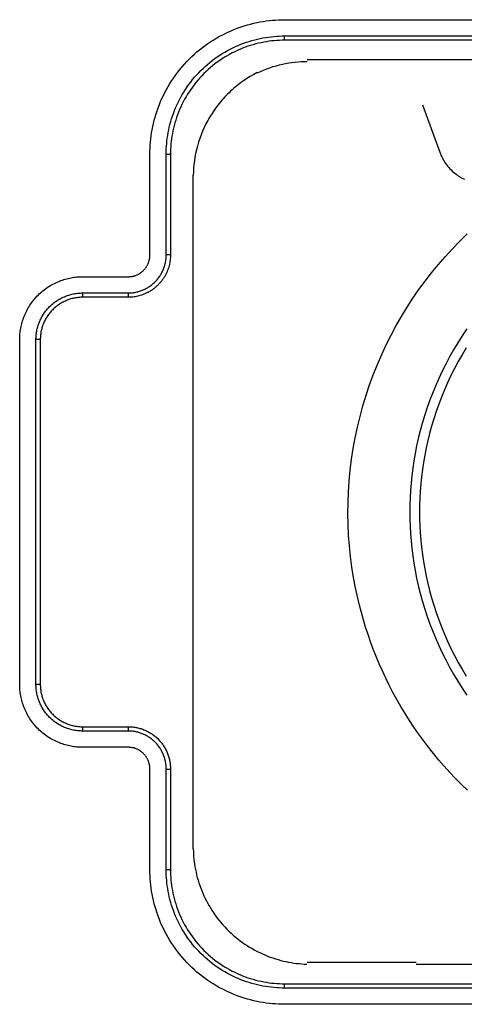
# Model space of a CAD drawing. Header units: millimetres. Extents: x -2637 to -1637, y 678 to 1678.
# Tile 292 of 348: x -2016 to -2002, y 1413 to 1443. Entities that reach past the tile are written whole.
import ezdxf

# ---------------------------------------------------------------- set-up
doc = ezdxf.new("R2010")
doc.units = ezdxf.units.MM
doc.layers.add('Make2D$B.SHOW mini', color=7, linetype='Continuous', true_color=0x000000)

msp = doc.modelspace()

# ---------------------------------------------------------------- linework, layer by layer
at = {"layer": 'Make2D$B.SHOW mini', "color": 18, "lineweight": -3, "true_color": 0x000000}
for points in [[(-2011.85, 1439.156), (-2011.849, 1439.248), (-2011.846, 1439.34), (-2011.841, 1439.433), (-2011.833, 1439.527), (-2011.824, 1439.622), (-2011.812, 1439.717), (-2011.798, 1439.812), (-2011.781, 1439.908), (-2011.762, 1440.004), (-2011.741, 1440.1), (-2011.717, 1440.197), (-2011.69, 1440.293), (-2011.662, 1440.39), (-2011.63, 1440.486), (-2011.596, 1440.582), (-2011.56, 1440.677), (-2011.521, 1440.772), (-2011.479, 1440.867), (-2011.435, 1440.961), (-2011.388, 1441.054), (-2011.339, 1441.147), (-2011.287, 1441.238), (-2011.233, 1441.328), (-2011.176, 1441.417), (-2011.117, 1441.505), (-2011.056, 1441.592), (-2010.992, 1441.677), (-2010.926, 1441.761), (-2010.857, 1441.843), (-2010.787, 1441.923), (-2010.714, 1442.002), (-2010.64, 1442.078), (-2010.563, 1442.153), (-2010.484, 1442.226), (-2010.404, 1442.296), (-2010.322, 1442.364), (-2010.238, 1442.431), (-2010.153, 1442.494), (-2010.067, 1442.556), (-2009.979, 1442.615), (-2009.89, 1442.672), (-2009.799, 1442.726), (-2009.708, 1442.778), (-2009.615, 1442.827), (-2009.522, 1442.874), (-2009.428, 1442.918), (-2009.334, 1442.96), (-2009.239, 1442.999), (-2009.143, 1443.035), (-2009.047, 1443.069), (-2008.951, 1443.1), (-2008.854, 1443.129), (-2008.758, 1443.156), (-2008.662, 1443.179), (-2008.565, 1443.201), (-2008.469, 1443.22), (-2008.373, 1443.236), (-2008.278, 1443.251), (-2008.183, 1443.262), (-2008.089, 1443.272), (-2007.995, 1443.279), (-2007.902, 1443.285), (-2007.809, 1443.288), (-2007.717, 1443.289)], [(-2007.717, 1443.289), (-1980.217, 1443.289)], [(-2011.35, 1439.156), (-2011.349, 1439.237), (-2011.346, 1439.318), (-2011.342, 1439.4), (-2011.335, 1439.482), (-2011.327, 1439.565), (-2011.316, 1439.649), (-2011.304, 1439.733), (-2011.289, 1439.817), (-2011.273, 1439.902), (-2011.254, 1439.986), (-2011.233, 1440.071), (-2011.21, 1440.156), (-2011.184, 1440.24), (-2011.157, 1440.325), (-2011.127, 1440.409), (-2011.095, 1440.493), (-2011.061, 1440.577), (-2011.024, 1440.66), (-2010.985, 1440.743), (-2010.944, 1440.825), (-2010.901, 1440.906), (-2010.855, 1440.986), (-2010.808, 1441.066), (-2010.758, 1441.144), (-2010.706, 1441.221), (-2010.652, 1441.297), (-2010.596, 1441.372), (-2010.538, 1441.446), (-2010.478, 1441.518), (-2010.416, 1441.588), (-2010.352, 1441.657), (-2010.286, 1441.725), (-2010.219, 1441.79), (-2010.15, 1441.854), (-2010.079, 1441.916), (-2010.007, 1441.976), (-2009.933, 1442.034), (-2009.859, 1442.091), (-2009.782, 1442.145), (-2009.705, 1442.197), (-2009.627, 1442.247), (-2009.547, 1442.294), (-2009.467, 1442.34), (-2009.386, 1442.383), (-2009.304, 1442.424), (-2009.221, 1442.463), (-2009.138, 1442.499), (-2009.054, 1442.534), (-2008.97, 1442.566), (-2008.886, 1442.596), (-2008.802, 1442.623), (-2008.717, 1442.649), (-2008.632, 1442.672), (-2008.547, 1442.693), (-2008.463, 1442.712), (-2008.378, 1442.728), (-2008.294, 1442.743), (-2008.21, 1442.755), (-2008.127, 1442.766), (-2008.044, 1442.774), (-2007.961, 1442.781), (-2007.879, 1442.785), (-2007.798, 1442.788), (-2007.717, 1442.789)], [(-2007.717, 1442.656), (-2007.717, 1442.789)], [(-2007.717, 1442.789), (-1980.217, 1442.789)], [(-2007.717, 1442.656), (-2007.795, 1442.655), (-2007.873, 1442.653), (-2007.952, 1442.648), (-2008.032, 1442.642), (-2008.112, 1442.634), (-2008.192, 1442.624), (-2008.273, 1442.612), (-2008.354, 1442.598), (-2008.435, 1442.582), (-2008.517, 1442.563), (-2008.599, 1442.543), (-2008.68, 1442.521), (-2008.762, 1442.496), (-2008.843, 1442.47), (-2008.925, 1442.441), (-2009.006, 1442.41), (-2009.086, 1442.377), (-2009.166, 1442.342), (-2009.246, 1442.305), (-2009.325, 1442.265), (-2009.403, 1442.223), (-2009.48, 1442.179), (-2009.557, 1442.134), (-2009.632, 1442.085), (-2009.707, 1442.035), (-2009.78, 1441.983), (-2009.852, 1441.929), (-2009.923, 1441.873), (-2009.993, 1441.815), (-2010.061, 1441.756), (-2010.127, 1441.694), (-2010.192, 1441.631), (-2010.255, 1441.566), (-2010.317, 1441.5), (-2010.377, 1441.432), (-2010.435, 1441.362), (-2010.491, 1441.291), (-2010.545, 1441.219), (-2010.597, 1441.146), (-2010.647, 1441.071), (-2010.695, 1440.996), (-2010.741, 1440.919), (-2010.785, 1440.842), (-2010.826, 1440.764), (-2010.866, 1440.685), (-2010.903, 1440.605), (-2010.938, 1440.525), (-2010.972, 1440.444), (-2011.002, 1440.363), (-2011.031, 1440.282), (-2011.058, 1440.201), (-2011.082, 1440.119), (-2011.104, 1440.037), (-2011.125, 1439.956), (-2011.143, 1439.874), (-2011.159, 1439.793), (-2011.173, 1439.712), (-2011.185, 1439.631), (-2011.195, 1439.551), (-2011.203, 1439.471), (-2011.209, 1439.391), (-2011.214, 1439.312), (-2011.216, 1439.234), (-2011.217, 1439.156)], [(-1980.217, 1442.656), (-2007.717, 1442.656)], [(-2008.547, 1441.654), (-2008.452, 1441.698), (-2008.357, 1441.739), (-2008.261, 1441.778), (-2008.165, 1441.813), (-2008.068, 1441.845), (-2007.971, 1441.874), (-2007.874, 1441.9), (-2007.777, 1441.923), (-2007.68, 1441.943), (-2007.584, 1441.96), (-2007.488, 1441.974), (-2007.392, 1441.986), (-2007.297, 1441.995), (-2007.203, 1442.001), (-2007.11, 1442.005), (-2007.017, 1442.006)], [(-2006.917, 1442.056), (-2007.019, 1442.055)], [(-1981.017, 1442.056), (-2006.917, 1442.056)], [(-2008.552, 1441.664), (-2008.661, 1441.605), (-2008.77, 1441.543), (-2008.876, 1441.476), (-2008.929, 1441.442), (-2008.98, 1441.406), (-2009.032, 1441.369), (-2009.083, 1441.332), (-2009.133, 1441.293), (-2009.183, 1441.254), (-2009.231, 1441.214), (-2009.28, 1441.172), (-2009.327, 1441.13), (-2009.374, 1441.087), (-2009.42, 1441.044), (-2009.465, 1440.999), (-2009.51, 1440.954), (-2009.554, 1440.908), (-2009.596, 1440.861), (-2009.638, 1440.813), (-2009.68, 1440.765), (-2009.72, 1440.716), (-2009.759, 1440.666), (-2009.797, 1440.616), (-2009.835, 1440.565), (-2009.871, 1440.513), (-2009.907, 1440.461), (-2009.942, 1440.409), (-2010.008, 1440.302), (-2010.07, 1440.194), (-2010.128, 1440.084), (-2010.182, 1439.973), (-2010.232, 1439.861), (-2010.278, 1439.747), (-2010.319, 1439.634), (-2010.357, 1439.519), (-2010.39, 1439.405), (-2010.419, 1439.29), (-2010.445, 1439.176), (-2010.466, 1439.062), (-2010.483, 1438.949), (-2010.497, 1438.836), (-2010.507, 1438.724), (-2010.514, 1438.613), (-2010.517, 1438.503)], [(-2003.475, 1440.667), (-2002.947, 1439.215)], [(-2011.85, 1436.056), (-2011.85, 1439.156)], [(-2011.35, 1439.156), (-2011.217, 1439.156)], [(-2011.35, 1436.056), (-2011.35, 1439.156)], [(-2011.217, 1439.156), (-2011.217, 1436.056)], [(-2002.947, 1439.215), (-2002.928, 1439.167), (-2002.908, 1439.12), (-2002.887, 1439.074), (-2002.864, 1439.029), (-2002.84, 1438.986), (-2002.814, 1438.943), (-2002.787, 1438.901), (-2002.759, 1438.86), (-2002.729, 1438.819), (-2002.698, 1438.78), (-2002.665, 1438.742), (-2002.632, 1438.705), (-2002.597, 1438.669), (-2002.561, 1438.634), (-2002.524, 1438.6), (-2002.485, 1438.568), (-2002.446, 1438.537), (-2002.426, 1438.522), (-2002.405, 1438.507), (-2002.385, 1438.493), (-2002.364, 1438.479), (-2002.343, 1438.465), (-2002.321, 1438.452), (-2002.3, 1438.439), (-2002.278, 1438.427), (-2002.256, 1438.415), (-2002.234, 1438.404), (-2002.211, 1438.393), (-2002.189, 1438.382)], [(-2010.517, 1417.806), (-2010.517, 1438.506)], [(-2005.467, 1425.512), (-2005.535, 1425.826), (-2005.594, 1426.144), (-2005.645, 1426.465), (-2005.688, 1426.788), (-2005.721, 1427.115), (-2005.746, 1427.443), (-2005.761, 1427.774), (-2005.767, 1428.106), (-2005.764, 1428.439), (-2005.751, 1428.773), (-2005.729, 1429.107), (-2005.697, 1429.441), (-2005.656, 1429.775), (-2005.605, 1430.107), (-2005.544, 1430.439), (-2005.475, 1430.768), (-2005.395, 1431.096), (-2005.307, 1431.421), (-2005.209, 1431.743), (-2005.102, 1432.061), (-2004.987, 1432.376), (-2004.863, 1432.687), (-2004.73, 1432.994), (-2004.589, 1433.296), (-2004.44, 1433.593), (-2004.284, 1433.884), (-2004.12, 1434.17), (-2003.949, 1434.45), (-2003.771, 1434.724), (-2003.586, 1434.991), (-2003.395, 1435.252), (-2003.199, 1435.506), (-2002.995, 1435.754), (-2002.784, 1435.999), (-2002.565, 1436.239), (-2002.338, 1436.473), (-2002.103, 1436.703)], [(-2012.517, 1435.389), (-2012.502, 1435.389), (-2012.488, 1435.389), (-2012.472, 1435.39), (-2012.457, 1435.391), (-2012.442, 1435.393), (-2012.427, 1435.395), (-2012.411, 1435.397), (-2012.396, 1435.4), (-2012.38, 1435.403), (-2012.365, 1435.406), (-2012.349, 1435.41), (-2012.334, 1435.415), (-2012.318, 1435.419), (-2012.303, 1435.424), (-2012.287, 1435.43), (-2012.272, 1435.436), (-2012.256, 1435.442), (-2012.241, 1435.449), (-2012.226, 1435.456), (-2012.211, 1435.463), (-2012.196, 1435.471), (-2012.181, 1435.48), (-2012.167, 1435.488), (-2012.152, 1435.498), (-2012.138, 1435.507), (-2012.124, 1435.517), (-2012.11, 1435.527), (-2012.097, 1435.538), (-2012.083, 1435.549), (-2012.07, 1435.56), (-2012.058, 1435.572), (-2012.045, 1435.584), (-2012.033, 1435.597), (-2012.022, 1435.609), (-2012.01, 1435.622), (-2011.999, 1435.635), (-2011.989, 1435.649), (-2011.978, 1435.663), (-2011.968, 1435.677), (-2011.959, 1435.691), (-2011.95, 1435.705), (-2011.941, 1435.72), (-2011.932, 1435.735), (-2011.925, 1435.75), (-2011.917, 1435.765), (-2011.91, 1435.78), (-2011.903, 1435.795), (-2011.897, 1435.81), (-2011.891, 1435.826), (-2011.885, 1435.841), (-2011.88, 1435.857), (-2011.876, 1435.872), (-2011.872, 1435.888), (-2011.868, 1435.904), (-2011.864, 1435.919), (-2011.861, 1435.935), (-2011.858, 1435.95), (-2011.856, 1435.965), (-2011.854, 1435.981), (-2011.853, 1435.996), (-2011.852, 1436.011), (-2011.851, 1436.026), (-2011.85, 1436.041), (-2011.85, 1436.056)], [(-2012.517, 1434.889), (-2012.491, 1434.889), (-2012.465, 1434.89), (-2012.439, 1434.891), (-2012.412, 1434.894), (-2012.386, 1434.896), (-2012.359, 1434.9), (-2012.332, 1434.904), (-2012.305, 1434.908), (-2012.278, 1434.914), (-2012.251, 1434.92), (-2012.223, 1434.926), (-2012.196, 1434.934), (-2012.169, 1434.942), (-2012.142, 1434.951), (-2012.115, 1434.96), (-2012.088, 1434.971), (-2012.061, 1434.982), (-2012.034, 1434.994), (-2012.008, 1435.006), (-2011.981, 1435.019), (-2011.955, 1435.033), (-2011.929, 1435.048), (-2011.904, 1435.063), (-2011.879, 1435.079), (-2011.854, 1435.096), (-2011.829, 1435.113), (-2011.805, 1435.131), (-2011.782, 1435.15), (-2011.758, 1435.169), (-2011.736, 1435.189), (-2011.714, 1435.21), (-2011.692, 1435.231), (-2011.671, 1435.252), (-2011.65, 1435.274), (-2011.63, 1435.297), (-2011.611, 1435.32), (-2011.592, 1435.344), (-2011.574, 1435.368), (-2011.557, 1435.392), (-2011.54, 1435.417), (-2011.524, 1435.443), (-2011.509, 1435.468), (-2011.494, 1435.494), (-2011.48, 1435.52), (-2011.467, 1435.546), (-2011.455, 1435.573), (-2011.443, 1435.6), (-2011.432, 1435.626), (-2011.422, 1435.653), (-2011.412, 1435.68), (-2011.403, 1435.708), (-2011.395, 1435.735), (-2011.388, 1435.762), (-2011.381, 1435.789), (-2011.375, 1435.816), (-2011.37, 1435.844), (-2011.365, 1435.871), (-2011.361, 1435.898), (-2011.358, 1435.924), (-2011.355, 1435.951), (-2011.353, 1435.978), (-2011.351, 1436.004), (-2011.35, 1436.03), (-2011.35, 1436.056)], [(-2011.217, 1436.056), (-2011.218, 1436.016), (-2011.22, 1435.976), (-2011.223, 1435.935), (-2011.227, 1435.894), (-2011.233, 1435.852), (-2011.241, 1435.811), (-2011.249, 1435.769), (-2011.26, 1435.727), (-2011.271, 1435.685), (-2011.285, 1435.643), (-2011.299, 1435.601), (-2011.316, 1435.56), (-2011.334, 1435.519), (-2011.353, 1435.478), (-2011.363, 1435.458), (-2011.374, 1435.438), (-2011.385, 1435.418), (-2011.396, 1435.398), (-2011.408, 1435.378), (-2011.42, 1435.359), (-2011.433, 1435.339), (-2011.446, 1435.32), (-2011.459, 1435.301), (-2011.472, 1435.283), (-2011.486, 1435.264), (-2011.501, 1435.246), (-2011.515, 1435.228), (-2011.53, 1435.21), (-2011.545, 1435.193), (-2011.561, 1435.175), (-2011.577, 1435.158), (-2011.593, 1435.142), (-2011.61, 1435.125), (-2011.626, 1435.109), (-2011.644, 1435.093), (-2011.661, 1435.078), (-2011.678, 1435.063), (-2011.696, 1435.048), (-2011.714, 1435.034), (-2011.733, 1435.019), (-2011.751, 1435.006), (-2011.77, 1434.992), (-2011.789, 1434.979), (-2011.808, 1434.966), (-2011.828, 1434.954), (-2011.847, 1434.942), (-2011.867, 1434.93), (-2011.887, 1434.919), (-2011.907, 1434.908), (-2011.927, 1434.898)], [(-2011.217, 1436.056), (-2011.35, 1436.056)], [(-2015.85, 1433.456), (-2015.85, 1433.499), (-2015.848, 1433.542), (-2015.846, 1433.586), (-2015.842, 1433.63), (-2015.838, 1433.674), (-2015.832, 1433.718), (-2015.825, 1433.763), (-2015.818, 1433.808), (-2015.809, 1433.853), (-2015.799, 1433.898), (-2015.788, 1433.943), (-2015.775, 1433.988), (-2015.762, 1434.033), (-2015.747, 1434.078), (-2015.731, 1434.123), (-2015.714, 1434.167), (-2015.696, 1434.212), (-2015.677, 1434.256), (-2015.656, 1434.3), (-2015.634, 1434.344), (-2015.611, 1434.387), (-2015.587, 1434.43), (-2015.561, 1434.472), (-2015.535, 1434.514), (-2015.507, 1434.555), (-2015.479, 1434.595), (-2015.449, 1434.635), (-2015.418, 1434.674), (-2015.386, 1434.713), (-2015.353, 1434.75), (-2015.319, 1434.787), (-2015.284, 1434.823), (-2015.248, 1434.858), (-2015.211, 1434.892), (-2015.174, 1434.925), (-2015.135, 1434.956), (-2015.096, 1434.987), (-2015.057, 1435.017), (-2015.016, 1435.046), (-2014.975, 1435.074), (-2014.933, 1435.1), (-2014.891, 1435.126), (-2014.848, 1435.15), (-2014.805, 1435.173), (-2014.761, 1435.195), (-2014.717, 1435.215), (-2014.673, 1435.235), (-2014.629, 1435.253), (-2014.584, 1435.27), (-2014.539, 1435.286), (-2014.494, 1435.301), (-2014.449, 1435.314), (-2014.404, 1435.326), (-2014.359, 1435.338), (-2014.314, 1435.348), (-2014.269, 1435.356), (-2014.224, 1435.364), (-2014.18, 1435.371), (-2014.135, 1435.376), (-2014.091, 1435.381), (-2014.047, 1435.384), (-2014.003, 1435.387), (-2013.96, 1435.388), (-2013.917, 1435.389)], [(-2013.917, 1435.389), (-2012.517, 1435.389)], [(-2015.35, 1433.456), (-2015.35, 1433.488), (-2015.349, 1433.52), (-2015.347, 1433.552), (-2015.344, 1433.585), (-2015.341, 1433.618), (-2015.337, 1433.65), (-2015.332, 1433.684), (-2015.326, 1433.717), (-2015.32, 1433.75), (-2015.312, 1433.783), (-2015.304, 1433.817), (-2015.295, 1433.85), (-2015.285, 1433.884), (-2015.274, 1433.917), (-2015.262, 1433.95), (-2015.249, 1433.983), (-2015.236, 1434.016), (-2015.222, 1434.049), (-2015.206, 1434.082), (-2015.19, 1434.114), (-2015.173, 1434.146), (-2015.155, 1434.178), (-2015.136, 1434.209), (-2015.117, 1434.24), (-2015.096, 1434.271), (-2015.075, 1434.301), (-2015.053, 1434.33), (-2015.03, 1434.359), (-2015.006, 1434.388), (-2014.981, 1434.415), (-2014.956, 1434.443), (-2014.93, 1434.469), (-2014.904, 1434.495), (-2014.877, 1434.52), (-2014.849, 1434.545), (-2014.82, 1434.568), (-2014.791, 1434.591), (-2014.762, 1434.613), (-2014.732, 1434.635), (-2014.701, 1434.655), (-2014.67, 1434.675), (-2014.639, 1434.694), (-2014.607, 1434.712), (-2014.575, 1434.729), (-2014.543, 1434.745), (-2014.51, 1434.76), (-2014.478, 1434.775), (-2014.445, 1434.788), (-2014.412, 1434.801), (-2014.378, 1434.813), (-2014.345, 1434.824), (-2014.312, 1434.834), (-2014.278, 1434.843), (-2014.245, 1434.851), (-2014.211, 1434.858), (-2014.178, 1434.865), (-2014.145, 1434.871), (-2014.112, 1434.876), (-2014.079, 1434.88), (-2014.046, 1434.883), (-2014.013, 1434.886), (-2013.981, 1434.887), (-2013.949, 1434.888), (-2013.917, 1434.889)], [(-2013.917, 1434.889), (-2013.917, 1434.756)], [(-2013.917, 1434.889), (-2012.517, 1434.889)], [(-2011.927, 1434.898), (-2011.963, 1434.88), (-2012, 1434.863), (-2012.037, 1434.848), (-2012.074, 1434.834), (-2012.111, 1434.821), (-2012.149, 1434.809), (-2012.186, 1434.799), (-2012.224, 1434.79), (-2012.261, 1434.781), (-2012.298, 1434.775), (-2012.336, 1434.769), (-2012.372, 1434.764), (-2012.409, 1434.761), (-2012.446, 1434.758), (-2012.482, 1434.757), (-2012.517, 1434.756)], [(-2012.517, 1434.889), (-2012.517, 1434.756)], [(-2013.917, 1434.756), (-2013.946, 1434.756), (-2013.975, 1434.755), (-2014.005, 1434.753), (-2014.034, 1434.751), (-2014.064, 1434.748), (-2014.094, 1434.744), (-2014.124, 1434.74), (-2014.154, 1434.734), (-2014.184, 1434.728), (-2014.214, 1434.722), (-2014.245, 1434.714), (-2014.275, 1434.706), (-2014.305, 1434.697), (-2014.336, 1434.687), (-2014.366, 1434.676), (-2014.396, 1434.665), (-2014.426, 1434.652), (-2014.455, 1434.639), (-2014.485, 1434.625), (-2014.514, 1434.611), (-2014.543, 1434.595), (-2014.572, 1434.579), (-2014.601, 1434.562), (-2014.629, 1434.544), (-2014.656, 1434.526), (-2014.684, 1434.506), (-2014.71, 1434.486), (-2014.737, 1434.465), (-2014.762, 1434.444), (-2014.788, 1434.422), (-2014.812, 1434.399), (-2014.837, 1434.375), (-2014.86, 1434.351), (-2014.883, 1434.326), (-2014.905, 1434.301), (-2014.927, 1434.275), (-2014.947, 1434.249), (-2014.967, 1434.222), (-2014.987, 1434.195), (-2015.005, 1434.167), (-2015.023, 1434.139), (-2015.04, 1434.111), (-2015.057, 1434.082), (-2015.072, 1434.053), (-2015.087, 1434.024), (-2015.101, 1433.994), (-2015.114, 1433.964), (-2015.126, 1433.935), (-2015.137, 1433.904), (-2015.148, 1433.874), (-2015.158, 1433.844), (-2015.167, 1433.814), (-2015.175, 1433.783), (-2015.183, 1433.753), (-2015.19, 1433.723), (-2015.196, 1433.693), (-2015.201, 1433.662), (-2015.205, 1433.632), (-2015.209, 1433.603), (-2015.212, 1433.573), (-2015.214, 1433.543), (-2015.216, 1433.514), (-2015.217, 1433.485), (-2015.217, 1433.456)], [(-2012.517, 1434.756), (-2013.917, 1434.756)], [(-2002.112, 1433.784), (-2002.254, 1433.573), (-2002.389, 1433.36), (-2002.519, 1433.143), (-2002.643, 1432.924), (-2002.761, 1432.703), (-2002.873, 1432.48), (-2002.979, 1432.255), (-2003.079, 1432.028), (-2003.172, 1431.8), (-2003.26, 1431.571), (-2003.341, 1431.341), (-2003.416, 1431.111), (-2003.485, 1430.88), (-2003.548, 1430.649), (-2003.605, 1430.418), (-2003.657, 1430.188), (-2003.702, 1429.957), (-2003.742, 1429.728), (-2003.776, 1429.499), (-2003.804, 1429.272), (-2003.827, 1429.046), (-2003.845, 1428.821), (-2003.857, 1428.597), (-2003.865, 1428.376), (-2003.867, 1428.156)], [(-2015.85, 1422.856), (-2015.85, 1433.456)], [(-2015.217, 1433.456), (-2015.35, 1433.456)], [(-2015.35, 1422.856), (-2015.35, 1433.456)], [(-2015.217, 1433.456), (-2015.217, 1422.856)], [(-2002.134, 1433.202), (-2002.26, 1432.992), (-2002.38, 1432.78), (-2002.495, 1432.565), (-2002.603, 1432.349), (-2002.706, 1432.13), (-2002.803, 1431.911), (-2002.893, 1431.69), (-2002.978, 1431.468), (-2003.057, 1431.245), (-2003.13, 1431.021), (-2003.197, 1430.798), (-2003.258, 1430.574), (-2003.313, 1430.35), (-2003.363, 1430.126), (-2003.407, 1429.903), (-2003.445, 1429.68), (-2003.478, 1429.459), (-2003.506, 1429.238), (-2003.528, 1429.019), (-2003.546, 1428.801), (-2003.558, 1428.584), (-2003.565, 1428.369), (-2003.567, 1428.156)], [(-2003.867, 1428.156), (-2003.865, 1427.936), (-2003.857, 1427.715), (-2003.845, 1427.491), (-2003.827, 1427.266), (-2003.804, 1427.04), (-2003.776, 1426.813), (-2003.742, 1426.584), (-2003.702, 1426.355), (-2003.657, 1426.124), (-2003.605, 1425.894), (-2003.548, 1425.663), (-2003.485, 1425.432), (-2003.416, 1425.201), (-2003.341, 1424.971), (-2003.26, 1424.741), (-2003.172, 1424.512), (-2003.079, 1424.284), (-2002.979, 1424.057), (-2002.873, 1423.832), (-2002.761, 1423.609), (-2002.643, 1423.388), (-2002.519, 1423.169), (-2002.389, 1422.952), (-2002.254, 1422.739), (-2002.112, 1422.528)], [(-2003.567, 1428.156), (-2003.565, 1427.943), (-2003.558, 1427.728), (-2003.546, 1427.511), (-2003.528, 1427.293), (-2003.506, 1427.074), (-2003.478, 1426.853), (-2003.445, 1426.632), (-2003.407, 1426.409), (-2003.363, 1426.186), (-2003.313, 1425.962), (-2003.258, 1425.738), (-2003.197, 1425.514), (-2003.13, 1425.291), (-2003.057, 1425.067), (-2002.978, 1424.844), (-2002.893, 1424.622), (-2002.803, 1424.401), (-2002.706, 1424.182), (-2002.603, 1423.963), (-2002.495, 1423.747), (-2002.38, 1423.532), (-2002.26, 1423.32), (-2002.134, 1423.11)], [(-2002.094, 1419.601), (-2002.279, 1419.78), (-2002.459, 1419.963), (-2002.635, 1420.149), (-2002.807, 1420.339), (-2002.974, 1420.532), (-2003.136, 1420.729), (-2003.294, 1420.928), (-2003.448, 1421.13), (-2003.596, 1421.335), (-2003.74, 1421.543), (-2003.878, 1421.752), (-2004.012, 1421.964), (-2004.141, 1422.178), (-2004.265, 1422.394), (-2004.383, 1422.611), (-2004.497, 1422.83), (-2004.605, 1423.05), (-2004.709, 1423.271), (-2004.807, 1423.494), (-2004.9, 1423.717), (-2004.989, 1423.94), (-2005.072, 1424.165), (-2005.15, 1424.389), (-2005.223, 1424.614), (-2005.291, 1424.839), (-2005.355, 1425.064), (-2005.413, 1425.288), (-2005.467, 1425.512)], [(-2013.917, 1420.923), (-2013.96, 1420.924), (-2014.003, 1420.925), (-2014.047, 1420.928), (-2014.091, 1420.931), (-2014.135, 1420.936), (-2014.18, 1420.941), (-2014.224, 1420.948), (-2014.269, 1420.956), (-2014.314, 1420.964), (-2014.359, 1420.974), (-2014.404, 1420.986), (-2014.449, 1420.998), (-2014.494, 1421.011), (-2014.539, 1421.026), (-2014.584, 1421.042), (-2014.629, 1421.059), (-2014.673, 1421.077), (-2014.717, 1421.097), (-2014.761, 1421.117), (-2014.805, 1421.139), (-2014.848, 1421.162), (-2014.891, 1421.186), (-2014.933, 1421.212), (-2014.975, 1421.238), (-2015.016, 1421.266), (-2015.057, 1421.295), (-2015.096, 1421.325), (-2015.135, 1421.356), (-2015.174, 1421.387), (-2015.211, 1421.42), (-2015.248, 1421.454), (-2015.284, 1421.489), (-2015.319, 1421.525), (-2015.353, 1421.562), (-2015.386, 1421.599), (-2015.418, 1421.638), (-2015.449, 1421.677), (-2015.479, 1421.717), (-2015.507, 1421.757), (-2015.535, 1421.798), (-2015.561, 1421.84), (-2015.587, 1421.882), (-2015.611, 1421.925), (-2015.634, 1421.968), (-2015.656, 1422.012), (-2015.677, 1422.056), (-2015.696, 1422.1), (-2015.714, 1422.145), (-2015.731, 1422.189), (-2015.747, 1422.234), (-2015.762, 1422.279), (-2015.775, 1422.324), (-2015.788, 1422.369), (-2015.799, 1422.414), (-2015.809, 1422.459), (-2015.818, 1422.504), (-2015.825, 1422.549), (-2015.832, 1422.594), (-2015.838, 1422.638), (-2015.842, 1422.682), (-2015.846, 1422.726), (-2015.848, 1422.77), (-2015.85, 1422.813), (-2015.85, 1422.856)], [(-2015.217, 1422.856), (-2015.35, 1422.856)], [(-2013.917, 1421.423), (-2013.949, 1421.424), (-2013.981, 1421.425), (-2014.013, 1421.426), (-2014.046, 1421.429), (-2014.079, 1421.432), (-2014.112, 1421.436), (-2014.145, 1421.441), (-2014.178, 1421.447), (-2014.211, 1421.454), (-2014.245, 1421.461), (-2014.278, 1421.469), (-2014.312, 1421.479), (-2014.345, 1421.489), (-2014.378, 1421.499), (-2014.412, 1421.511), (-2014.445, 1421.524), (-2014.478, 1421.537), (-2014.51, 1421.552), (-2014.543, 1421.567), (-2014.575, 1421.583), (-2014.607, 1421.6), (-2014.639, 1421.618), (-2014.67, 1421.637), (-2014.701, 1421.657), (-2014.732, 1421.677), (-2014.762, 1421.699), (-2014.791, 1421.721), (-2014.82, 1421.744), (-2014.849, 1421.767), (-2014.877, 1421.792), (-2014.904, 1421.817), (-2014.93, 1421.843), (-2014.956, 1421.869), (-2014.981, 1421.897), (-2015.006, 1421.924), (-2015.03, 1421.953), (-2015.053, 1421.982), (-2015.075, 1422.011), (-2015.096, 1422.041), (-2015.117, 1422.072), (-2015.136, 1422.103), (-2015.155, 1422.134), (-2015.173, 1422.166), (-2015.19, 1422.198), (-2015.206, 1422.23), (-2015.222, 1422.263), (-2015.236, 1422.296), (-2015.249, 1422.329), (-2015.262, 1422.362), (-2015.274, 1422.395), (-2015.285, 1422.428), (-2015.295, 1422.462), (-2015.304, 1422.495), (-2015.312, 1422.529), (-2015.32, 1422.562), (-2015.326, 1422.595), (-2015.332, 1422.629), (-2015.337, 1422.662), (-2015.341, 1422.695), (-2015.344, 1422.727), (-2015.347, 1422.76), (-2015.349, 1422.792), (-2015.35, 1422.824), (-2015.35, 1422.856)], [(-2015.217, 1422.856), (-2015.217, 1422.827), (-2015.216, 1422.798), (-2015.214, 1422.769), (-2015.212, 1422.739), (-2015.209, 1422.709), (-2015.205, 1422.68), (-2015.201, 1422.65), (-2015.196, 1422.619), (-2015.19, 1422.589), (-2015.183, 1422.559), (-2015.175, 1422.529), (-2015.167, 1422.498), (-2015.158, 1422.468), (-2015.148, 1422.438), (-2015.137, 1422.408), (-2015.126, 1422.377), (-2015.114, 1422.348), (-2015.101, 1422.318), (-2015.087, 1422.288), (-2015.072, 1422.259), (-2015.057, 1422.23), (-2015.04, 1422.201), (-2015.023, 1422.173), (-2015.005, 1422.145), (-2014.987, 1422.117), (-2014.967, 1422.09), (-2014.947, 1422.063), (-2014.927, 1422.037), (-2014.905, 1422.011), (-2014.883, 1421.986), (-2014.86, 1421.961), (-2014.837, 1421.937), (-2014.812, 1421.913), (-2014.788, 1421.89), (-2014.762, 1421.868), (-2014.737, 1421.847), (-2014.71, 1421.826), (-2014.684, 1421.806), (-2014.656, 1421.787), (-2014.629, 1421.768), (-2014.601, 1421.75), (-2014.572, 1421.733), (-2014.543, 1421.717), (-2014.514, 1421.701), (-2014.485, 1421.687), (-2014.455, 1421.673), (-2014.426, 1421.66), (-2014.396, 1421.647), (-2014.366, 1421.636), (-2014.336, 1421.625), (-2014.305, 1421.615), (-2014.275, 1421.606), (-2014.245, 1421.598), (-2014.214, 1421.59), (-2014.184, 1421.584), (-2014.154, 1421.578), (-2014.124, 1421.573), (-2014.094, 1421.568), (-2014.064, 1421.564), (-2014.034, 1421.561), (-2014.005, 1421.559), (-2013.975, 1421.557), (-2013.946, 1421.556), (-2013.917, 1421.556)], [(-2013.917, 1421.556), (-2013.917, 1421.423)], [(-2013.917, 1421.556), (-2012.517, 1421.556)], [(-2012.517, 1421.423), (-2013.917, 1421.423)], [(-2012.517, 1421.556), (-2012.517, 1421.423)], [(-2012.517, 1421.556), (-2012.488, 1421.556), (-2012.459, 1421.555), (-2012.43, 1421.553), (-2012.4, 1421.551), (-2012.371, 1421.548), (-2012.341, 1421.544), (-2012.311, 1421.54), (-2012.281, 1421.534), (-2012.25, 1421.528), (-2012.22, 1421.522), (-2012.19, 1421.514), (-2012.16, 1421.506), (-2012.129, 1421.497), (-2012.099, 1421.487), (-2012.069, 1421.476), (-2012.039, 1421.465), (-2012.009, 1421.452), (-2011.979, 1421.439), (-2011.95, 1421.425), (-2011.92, 1421.411), (-2011.891, 1421.395), (-2011.862, 1421.379), (-2011.834, 1421.362), (-2011.806, 1421.344), (-2011.778, 1421.326), (-2011.751, 1421.306), (-2011.724, 1421.286), (-2011.698, 1421.265), (-2011.672, 1421.244), (-2011.647, 1421.222), (-2011.622, 1421.199), (-2011.598, 1421.175), (-2011.575, 1421.151), (-2011.552, 1421.126), (-2011.53, 1421.101), (-2011.508, 1421.075), (-2011.487, 1421.049), (-2011.467, 1421.022), (-2011.448, 1420.995), (-2011.429, 1420.967), (-2011.411, 1420.939), (-2011.394, 1420.911), (-2011.378, 1420.882), (-2011.362, 1420.853), (-2011.348, 1420.824), (-2011.334, 1420.794), (-2011.321, 1420.764), (-2011.309, 1420.735), (-2011.297, 1420.704), (-2011.286, 1420.674), (-2011.277, 1420.644), (-2011.267, 1420.614), (-2011.259, 1420.583), (-2011.252, 1420.553), (-2011.245, 1420.523), (-2011.239, 1420.493), (-2011.234, 1420.462), (-2011.229, 1420.432), (-2011.226, 1420.403), (-2011.223, 1420.373), (-2011.22, 1420.343), (-2011.219, 1420.314), (-2011.218, 1420.285), (-2011.217, 1420.256)], [(-2011.35, 1420.256), (-2011.35, 1420.282), (-2011.351, 1420.308), (-2011.353, 1420.334), (-2011.355, 1420.361), (-2011.358, 1420.388), (-2011.361, 1420.414), (-2011.365, 1420.441), (-2011.37, 1420.468), (-2011.375, 1420.496), (-2011.381, 1420.523), (-2011.388, 1420.55), (-2011.395, 1420.577), (-2011.403, 1420.604), (-2011.412, 1420.632), (-2011.422, 1420.659), (-2011.432, 1420.686), (-2011.443, 1420.713), (-2011.455, 1420.739), (-2011.467, 1420.766), (-2011.48, 1420.792), (-2011.494, 1420.818), (-2011.509, 1420.844), (-2011.524, 1420.87), (-2011.54, 1420.895), (-2011.557, 1420.92), (-2011.574, 1420.944), (-2011.592, 1420.968), (-2011.611, 1420.992), (-2011.63, 1421.015), (-2011.65, 1421.038), (-2011.671, 1421.06), (-2011.692, 1421.081), (-2011.714, 1421.102), (-2011.736, 1421.123), (-2011.758, 1421.143), (-2011.782, 1421.162), (-2011.805, 1421.181), (-2011.829, 1421.199), (-2011.854, 1421.216), (-2011.879, 1421.233), (-2011.904, 1421.249), (-2011.929, 1421.264), (-2011.955, 1421.279), (-2011.981, 1421.293), (-2012.008, 1421.306), (-2012.034, 1421.318), (-2012.061, 1421.33), (-2012.088, 1421.341), (-2012.115, 1421.352), (-2012.142, 1421.361), (-2012.169, 1421.37), (-2012.196, 1421.378), (-2012.223, 1421.386), (-2012.251, 1421.392), (-2012.278, 1421.398), (-2012.305, 1421.404), (-2012.332, 1421.408), (-2012.359, 1421.412), (-2012.386, 1421.416), (-2012.412, 1421.418), (-2012.439, 1421.421), (-2012.465, 1421.422), (-2012.491, 1421.423), (-2012.517, 1421.423)], [(-2012.517, 1420.923), (-2013.917, 1420.923)], [(-2011.85, 1420.256), (-2011.85, 1420.271), (-2011.851, 1420.286), (-2011.852, 1420.301), (-2011.853, 1420.316), (-2011.854, 1420.331), (-2011.856, 1420.347), (-2011.858, 1420.362), (-2011.861, 1420.377), (-2011.864, 1420.393), (-2011.868, 1420.408), (-2011.872, 1420.424), (-2011.876, 1420.44), (-2011.88, 1420.455), (-2011.885, 1420.471), (-2011.891, 1420.486), (-2011.897, 1420.502), (-2011.903, 1420.517), (-2011.91, 1420.532), (-2011.917, 1420.547), (-2011.925, 1420.562), (-2011.932, 1420.577), (-2011.941, 1420.592), (-2011.95, 1420.607), (-2011.959, 1420.621), (-2011.968, 1420.635), (-2011.978, 1420.649), (-2011.989, 1420.663), (-2011.999, 1420.677), (-2012.01, 1420.69), (-2012.022, 1420.703), (-2012.033, 1420.715), (-2012.045, 1420.728), (-2012.058, 1420.74), (-2012.07, 1420.752), (-2012.083, 1420.763), (-2012.097, 1420.774), (-2012.11, 1420.785), (-2012.124, 1420.795), (-2012.138, 1420.805), (-2012.152, 1420.815), (-2012.167, 1420.824), (-2012.181, 1420.832), (-2012.196, 1420.841), (-2012.211, 1420.849), (-2012.226, 1420.856), (-2012.241, 1420.863), (-2012.256, 1420.87), (-2012.272, 1420.876), (-2012.287, 1420.882), (-2012.303, 1420.888), (-2012.318, 1420.893), (-2012.334, 1420.898), (-2012.349, 1420.902), (-2012.365, 1420.906), (-2012.38, 1420.909), (-2012.396, 1420.912), (-2012.411, 1420.915), (-2012.427, 1420.917), (-2012.442, 1420.919), (-2012.457, 1420.921), (-2012.472, 1420.922), (-2012.488, 1420.923), (-2012.502, 1420.923), (-2012.517, 1420.923)], [(-2011.85, 1417.156), (-2011.85, 1420.256)], [(-2011.35, 1420.256), (-2011.217, 1420.256)], [(-2011.35, 1417.156), (-2011.35, 1420.256)], [(-2011.217, 1420.256), (-2011.217, 1417.156)], [(-2010.517, 1417.801), (-2010.515, 1417.724), (-2010.511, 1417.645), (-2010.506, 1417.566), (-2010.498, 1417.487), (-2010.489, 1417.407), (-2010.478, 1417.327), (-2010.465, 1417.246), (-2010.45, 1417.166), (-2010.434, 1417.085), (-2010.415, 1417.004), (-2010.394, 1416.922), (-2010.371, 1416.841), (-2010.346, 1416.76), (-2010.319, 1416.679), (-2010.29, 1416.598), (-2010.259, 1416.518), (-2010.226, 1416.438), (-2010.191, 1416.358), (-2010.153, 1416.279), (-2010.114, 1416.2), (-2010.072, 1416.123), (-2010.029, 1416.046), (-2009.983, 1415.969), (-2009.936, 1415.894), (-2009.886, 1415.82), (-2009.835, 1415.747), (-2009.781, 1415.675), (-2009.726, 1415.604), (-2009.669, 1415.535), (-2009.61, 1415.467), (-2009.549, 1415.4), (-2009.487, 1415.335), (-2009.423, 1415.271), (-2009.358, 1415.209), (-2009.291, 1415.149), (-2009.222, 1415.091), (-2009.153, 1415.034), (-2009.082, 1414.979), (-2009.009, 1414.926), (-2008.936, 1414.875), (-2008.861, 1414.826), (-2008.786, 1414.779), (-2008.71, 1414.734), (-2008.632, 1414.691), (-2008.554, 1414.65), (-2008.476, 1414.611), (-2008.396, 1414.574), (-2008.317, 1414.539), (-2008.237, 1414.506), (-2008.156, 1414.476), (-2008.075, 1414.447), (-2007.994, 1414.421), (-2007.913, 1414.396), (-2007.832, 1414.374), (-2007.751, 1414.354), (-2007.669, 1414.335), (-2007.589, 1414.319), (-2007.508, 1414.305), (-2007.427, 1414.292), (-2007.347, 1414.282), (-2007.267, 1414.273), (-2007.188, 1414.266), (-2007.109, 1414.261), (-2007.031, 1414.258)], [(-2007.717, 1413.023), (-2007.809, 1413.024), (-2007.902, 1413.027), (-2007.995, 1413.033), (-2008.089, 1413.04), (-2008.183, 1413.05), (-2008.278, 1413.062), (-2008.373, 1413.076), (-2008.469, 1413.092), (-2008.565, 1413.111), (-2008.662, 1413.133), (-2008.758, 1413.156), (-2008.854, 1413.183), (-2008.951, 1413.212), (-2009.047, 1413.243), (-2009.143, 1413.277), (-2009.239, 1413.313), (-2009.334, 1413.352), (-2009.428, 1413.394), (-2009.522, 1413.438), (-2009.615, 1413.485), (-2009.708, 1413.534), (-2009.799, 1413.586), (-2009.89, 1413.64), (-2009.979, 1413.697), (-2010.067, 1413.756), (-2010.153, 1413.818), (-2010.238, 1413.881), (-2010.322, 1413.948), (-2010.404, 1414.016), (-2010.484, 1414.086), (-2010.563, 1414.159), (-2010.64, 1414.234), (-2010.714, 1414.31), (-2010.787, 1414.389), (-2010.857, 1414.469), (-2010.926, 1414.551), (-2010.992, 1414.635), (-2011.056, 1414.72), (-2011.117, 1414.807), (-2011.176, 1414.895), (-2011.233, 1414.984), (-2011.287, 1415.074), (-2011.339, 1415.166), (-2011.388, 1415.258), (-2011.435, 1415.351), (-2011.479, 1415.445), (-2011.521, 1415.54), (-2011.56, 1415.635), (-2011.596, 1415.73), (-2011.63, 1415.826), (-2011.662, 1415.923), (-2011.69, 1416.019), (-2011.717, 1416.115), (-2011.741, 1416.212), (-2011.762, 1416.308), (-2011.781, 1416.404), (-2011.798, 1416.5), (-2011.812, 1416.595), (-2011.824, 1416.69), (-2011.833, 1416.785), (-2011.841, 1416.879), (-2011.846, 1416.972), (-2011.849, 1417.064), (-2011.85, 1417.156)], [(-2011.217, 1417.156), (-2011.35, 1417.156)], [(-2007.717, 1413.523), (-2007.798, 1413.524), (-2007.879, 1413.527), (-2007.961, 1413.531), (-2008.044, 1413.538), (-2008.127, 1413.546), (-2008.21, 1413.557), (-2008.294, 1413.569), (-2008.378, 1413.584), (-2008.463, 1413.601), (-2008.547, 1413.619), (-2008.632, 1413.64), (-2008.717, 1413.663), (-2008.802, 1413.689), (-2008.886, 1413.716), (-2008.97, 1413.746), (-2009.054, 1413.778), (-2009.138, 1413.813), (-2009.221, 1413.849), (-2009.304, 1413.888), (-2009.386, 1413.929), (-2009.467, 1413.972), (-2009.547, 1414.018), (-2009.627, 1414.066), (-2009.705, 1414.115), (-2009.782, 1414.167), (-2009.859, 1414.221), (-2009.933, 1414.278), (-2010.007, 1414.336), (-2010.079, 1414.396), (-2010.15, 1414.458), (-2010.219, 1414.522), (-2010.286, 1414.587), (-2010.352, 1414.655), (-2010.416, 1414.724), (-2010.478, 1414.794), (-2010.538, 1414.866), (-2010.596, 1414.94), (-2010.652, 1415.015), (-2010.706, 1415.091), (-2010.758, 1415.168), (-2010.808, 1415.247), (-2010.855, 1415.326), (-2010.901, 1415.406), (-2010.944, 1415.487), (-2010.985, 1415.569), (-2011.024, 1415.652), (-2011.061, 1415.735), (-2011.095, 1415.819), (-2011.127, 1415.903), (-2011.157, 1415.987), (-2011.184, 1416.072), (-2011.21, 1416.156), (-2011.233, 1416.241), (-2011.254, 1416.326), (-2011.273, 1416.411), (-2011.289, 1416.495), (-2011.304, 1416.579), (-2011.316, 1416.663), (-2011.327, 1416.747), (-2011.335, 1416.83), (-2011.342, 1416.912), (-2011.346, 1416.994), (-2011.349, 1417.075), (-2011.35, 1417.156)], [(-2011.217, 1417.156), (-2011.216, 1417.078), (-2011.214, 1417), (-2011.209, 1416.921), (-2011.203, 1416.842), (-2011.195, 1416.762), (-2011.185, 1416.681), (-2011.173, 1416.6), (-2011.159, 1416.519), (-2011.143, 1416.438), (-2011.125, 1416.356), (-2011.104, 1416.275), (-2011.082, 1416.193), (-2011.058, 1416.111), (-2011.031, 1416.03), (-2011.002, 1415.949), (-2010.972, 1415.868), (-2010.938, 1415.787), (-2010.903, 1415.707), (-2010.866, 1415.627), (-2010.826, 1415.548), (-2010.785, 1415.47), (-2010.741, 1415.393), (-2010.695, 1415.316), (-2010.647, 1415.241), (-2010.597, 1415.166), (-2010.545, 1415.093), (-2010.491, 1415.021), (-2010.435, 1414.95), (-2010.377, 1414.881), (-2010.317, 1414.813), (-2010.255, 1414.746), (-2010.192, 1414.681), (-2010.127, 1414.618), (-2010.061, 1414.556), (-2009.993, 1414.497), (-2009.923, 1414.439), (-2009.852, 1414.383), (-2009.78, 1414.329), (-2009.707, 1414.277), (-2009.632, 1414.227), (-2009.557, 1414.179), (-2009.48, 1414.133), (-2009.403, 1414.089), (-2009.325, 1414.047), (-2009.246, 1414.007), (-2009.166, 1413.97), (-2009.086, 1413.935), (-2009.006, 1413.902), (-2008.925, 1413.871), (-2008.843, 1413.842), (-2008.762, 1413.816), (-2008.68, 1413.791), (-2008.599, 1413.769), (-2008.517, 1413.749), (-2008.435, 1413.731), (-2008.354, 1413.714), (-2008.273, 1413.7), (-2008.192, 1413.688), (-2008.112, 1413.678), (-2008.032, 1413.67), (-2007.952, 1413.664), (-2007.873, 1413.659), (-2007.795, 1413.657), (-2007.717, 1413.656)], [(-2003.674, 1414.306), (-2007.017, 1414.306)], [(-2003.674, 1414.256), (-1981.017, 1414.256)], [(-2007.717, 1413.656), (-1980.217, 1413.656)], [(-2007.717, 1413.523), (-2007.717, 1413.656)], [(-1980.217, 1413.523), (-2007.717, 1413.523)], [(-1980.217, 1413.023), (-2007.717, 1413.023)]]:
    msp.add_lwpolyline(points, dxfattribs=at)

doc.saveas('drawing.dxf')
